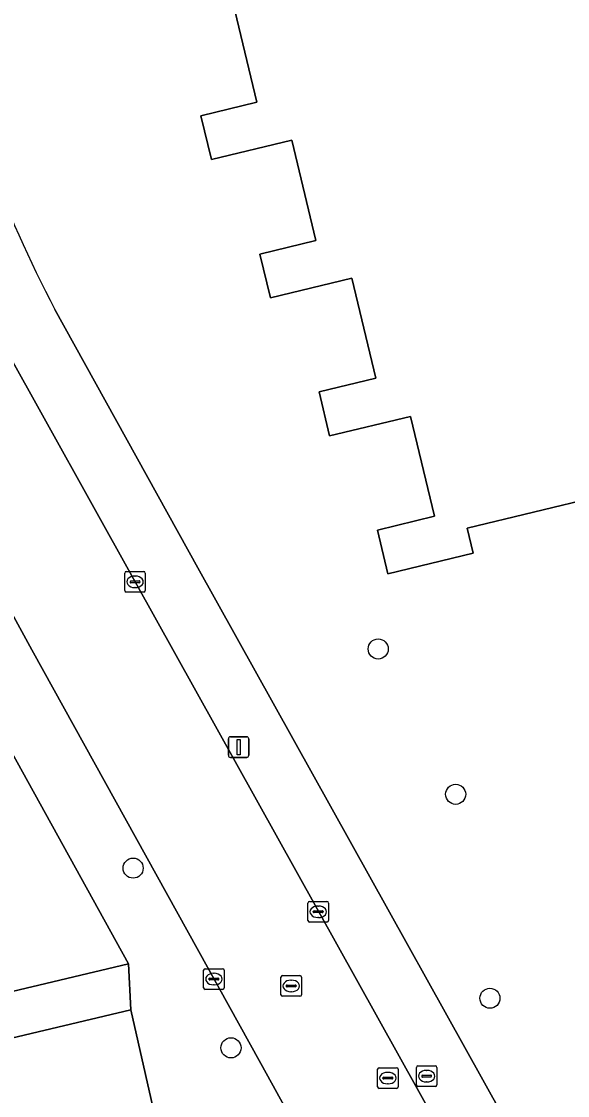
# Model space of a CAD drawing. Extents: x 158031 to 159244, y 380104 to 381214.
# Drawn here: x 158685.5 to 158712.1, y 380484.6 to 380536.8 of the extents above; entities that cross this region are included whole.
import ezdxf

# ---------------------------------------------------------------- set-up
doc = ezdxf.new("R2010")
doc.units = 0
for name, color, linetype in [('IMGEO_Boom', 7, 'Continuous'), ('IMGEO_Erf', 7, 'Continuous'), ('IMGEO_Hek', 7, 'Continuous'), ('IMGEO_Kolk', 7, 'Continuous'), ('IMGEO_Lichtmast', 7, 'Continuous'), ('IMGEO_Pand', 7, 'Continuous'), ('IMGEO_Parkeervlak_open', 7, 'Continuous'), ('IMGEO_Rijbaan_lokaal_open', 7, 'Continuous'), ('IMGEO_Rioolput', 7, 'Continuous'), ('IMGEO_Voetpad_open', 7, 'Continuous')]:
    doc.layers.add(name, color=color, linetype=linetype)

msp = doc.modelspace()

# ---------------------------------------------------------------- linework, layer by layer
at = {"layer": 'IMGEO_Boom'}
for centre in [(158702.861, 380506.284), (158706.632, 380499.217), (158690.932, 380495.625), (158708.301, 380489.296), (158695.695, 380486.885)]:
    msp.add_circle(centre, 0.489, dxfattribs=at)
at = {"layer": 'IMGEO_Erf'}
for points in [[(158687.12, 380522.794), (158694.084, 380510.227), (158715.443, 380471.877), (158715.947, 380471.48), (158716.515, 380471.2), (158717.127, 380471.069), (158717.742, 380471.085), (158720.337, 380471.694), (158782.764, 380486.561), (158785.696, 380487.259), (158808.37, 380492.659), (158807.26, 380497.625), (158810.636, 380498.449), (158798.354, 380549.665), (158769.363, 380542.776), (158763.454, 380567.201), (158762.255, 380572.153), (158758.825, 380571.331), (158720.725, 380562.244), (158720.572, 380562.21), (158723.546, 380555.188)], [(158713.654, 380513.723), (158707.187, 380512.164), (158707.482, 380510.94), (158703.337, 380509.942), (158702.824, 380512.071), (158705.6, 380512.739), (158704.429, 380517.597), (158700.495, 380516.649), (158699.98, 380518.786), (158702.75, 380519.453), (158701.577, 380524.322), (158697.612, 380523.366), (158697.099, 380525.494), (158699.829, 380526.152), (158698.652, 380531.034), (158694.746, 380530.093), (158694.233, 380532.223), (158696.961, 380532.88), (158695.788, 380537.75)], [(158657.929, 380467.167), (158660.654, 380467.811), (158660.368, 380469.037), (158657.644, 380468.391), (158656.639, 380472.629), (158659.364, 380473.275), (158656.99, 380482.96), (158690.712, 380490.978), (158683.218, 380504.501), (158679.067, 380511.942)]]:
    msp.add_lwpolyline(points, dxfattribs=at)
msp.add_arc((158748.988, 380554.883), 69.695, 194.16391, 207.41437, dxfattribs=at)
at = {"layer": 'IMGEO_Hek'}
for points in [[(158683.218, 380504.501), (158690.712, 380490.978)], [(158690.712, 380490.978), (158656.99, 380482.96)]]:
    msp.add_lwpolyline(points, dxfattribs=at)
at = {"layer": 'IMGEO_Kolk'}
for p, q in [((158690.524, 380509.125), (158690.524, 380509.977)), ((158690.599, 380510.051), (158691.451, 380510.051)), ((158690.826, 380509.594), (158691.224, 380509.594)), ((158691.012, 380509.831), (158691.037, 380509.831)), ((158691.525, 380509.977), (158691.525, 380509.125)), ((158690.783, 380509.545), (158690.783, 380509.557)), ((158691.221, 380509.508), (158690.823, 380509.508)), ((158691.035, 380509.271), (158691.01, 380509.271)), ((158691.267, 380509.557), (158691.267, 380509.545)), ((158691.451, 380509.051), (158690.599, 380509.051)), ((158699.44, 380493.077), (158699.44, 380493.929)), ((158699.515, 380494.003), (158700.367, 380494.003)), ((158700.441, 380493.929), (158700.441, 380493.077)), ((158699.699, 380493.497), (158699.699, 380493.509)), ((158700.137, 380493.46), (158699.739, 380493.46)), ((158699.742, 380493.546), (158700.14, 380493.546)), ((158699.928, 380493.783), (158699.953, 380493.783)), ((158700.183, 380493.509), (158700.183, 380493.497)), ((158700.367, 380493.003), (158699.515, 380493.003)), ((158699.951, 380493.223), (158699.926, 380493.223)), ((158694.363, 380489.804), (158694.363, 380490.656)), ((158694.438, 380490.73), (158695.29, 380490.73)), ((158694.665, 380490.273), (158695.063, 380490.273)), ((158694.851, 380490.51), (158694.876, 380490.51)), ((158695.364, 380490.656), (158695.364, 380489.804)), ((158695.29, 380489.73), (158694.438, 380489.73)), ((158694.622, 380490.224), (158694.622, 380490.236)), ((158695.06, 380490.187), (158694.662, 380490.187)), ((158694.874, 380489.95), (158694.849, 380489.95)), ((158695.106, 380490.236), (158695.106, 380490.224))]:
    msp.add_line(p, q, dxfattribs=at)
for points in [[(158690.524, 380509.125), (158690.524, 380509.977)], [(158690.599, 380510.051), (158691.451, 380510.051)], [(158691.525, 380509.977), (158691.525, 380509.125)], [(158691.451, 380509.051), (158690.599, 380509.051)], [(158699.44, 380493.077), (158699.44, 380493.929)], [(158699.515, 380494.003), (158700.367, 380494.003)], [(158700.441, 380493.929), (158700.441, 380493.077)], [(158700.367, 380493.003), (158699.515, 380493.003)], [(158694.363, 380489.804), (158694.363, 380490.656)], [(158694.438, 380490.73), (158695.29, 380490.73)], [(158695.364, 380490.656), (158695.364, 380489.804)], [(158695.29, 380489.73), (158694.438, 380489.73)]]:
    msp.add_lwpolyline(points, dxfattribs=at)
for centre, radius, start, end in [((158690.601, 380509.975), 0.0765, 91.552, 178.448), ((158690.601, 380509.975), 0.0765, 91.552, 178.448), ((158690.823, 380509.554), 0.0403, 85.8775, 175.7526), ((158691.228, 380509.556), 0.0386, 1.7309, 96.639), ((158691.449, 380509.975), 0.0765, 1.552, 88.448), ((158691.449, 380509.975), 0.0765, 1.552, 88.448), ((158690.601, 380509.127), 0.0765, 181.552, 268.448), ((158690.601, 380509.127), 0.0765, 181.552, 268.448), ((158690.82, 380509.544), 0.0366, 178.938, 274.7102), ((158691.224, 380509.551), 0.043, 264.8664, 352.4533), ((158691.449, 380509.127), 0.0765, 271.552, 358.448), ((158691.449, 380509.127), 0.0765, 271.552, 358.448), ((158699.517, 380493.927), 0.0765, 91.552, 178.448), ((158699.517, 380493.927), 0.0765, 91.552, 178.448), ((158700.365, 380493.927), 0.0765, 1.552, 88.448), ((158700.365, 380493.927), 0.0765, 1.552, 88.448), ((158699.739, 380493.506), 0.0403, 85.8775, 175.7526), ((158699.736, 380493.496), 0.0366, 178.938, 274.7102), ((158700.14, 380493.503), 0.043, 264.8664, 352.4533), ((158700.144, 380493.508), 0.0386, 1.7309, 96.639), ((158699.517, 380493.079), 0.0765, 181.552, 268.448), ((158699.517, 380493.079), 0.0765, 181.552, 268.448), ((158700.365, 380493.079), 0.0765, 271.552, 358.448), ((158700.365, 380493.079), 0.0765, 271.552, 358.448), ((158694.44, 380490.654), 0.0765, 91.552, 178.448), ((158694.44, 380490.654), 0.0765, 91.552, 178.448), ((158694.662, 380490.233), 0.0403, 85.8775, 175.7526), ((158695.067, 380490.235), 0.0386, 1.7309, 96.639), ((158695.288, 380490.654), 0.0765, 1.552, 88.448), ((158695.288, 380490.654), 0.0765, 1.552, 88.448), ((158694.44, 380489.806), 0.0765, 181.552, 268.448), ((158694.44, 380489.806), 0.0765, 181.552, 268.448), ((158694.659, 380490.223), 0.0366, 178.938, 274.7102), ((158695.063, 380490.23), 0.043, 264.8664, 352.4533), ((158695.288, 380489.806), 0.0765, 271.552, 358.448), ((158695.288, 380489.806), 0.0765, 271.552, 358.448)]:
    msp.add_arc(centre, radius, start, end, dxfattribs=at)
for centre, major_axis, ratio, start_param, end_param in [((158691.011, 380509.551), (-0.387, 0.002), 0.722429, 4.712389, 7.853982), ((158691.036, 380509.551), (-0.39, 0.002), 0.717154, 1.570796, 4.712389), ((158699.927, 380493.503), (-0.387, 0.002), 0.722429, 4.712389, 7.853982), ((158699.952, 380493.503), (-0.39, 0.002), 0.717154, 1.570796, 4.712389), ((158694.85, 380490.23), (-0.387, 0.002), 0.722429, 4.712389, 7.853982), ((158694.875, 380490.23), (-0.39, 0.002), 0.717154, 1.570796, 4.712389)]:
    msp.add_ellipse(centre, major_axis=major_axis, ratio=ratio, start_param=start_param, end_param=end_param, dxfattribs=at)
at = {"layer": 'IMGEO_Lichtmast'}
for p, q in [((158695.569, 380501.112), (158695.569, 380501.912)), ((158695.569, 380501.912), (158695.569, 380501.112)), ((158695.669, 380502.012), (158696.459, 380502.012)), ((158696.459, 380502.012), (158695.669, 380502.012)), ((158696.559, 380501.912), (158696.559, 380501.112)), ((158696.559, 380501.112), (158696.559, 380501.912)), ((158696.459, 380501.012), (158695.669, 380501.012)), ((158695.669, 380501.012), (158696.459, 380501.012))]:
    msp.add_line(p, q, dxfattribs=at)
msp.add_lwpolyline([(158695.989, 380501.887), (158696.139, 380501.887), (158696.139, 380501.137), (158695.989, 380501.137), (158695.989, 380501.887)], dxfattribs=at)
for centre, start, end in [((158695.669, 380501.912), 90, 180), ((158695.669, 380501.912), 90, 180), ((158696.459, 380501.912), 0, 90), ((158696.459, 380501.912), 360, 90), ((158695.669, 380501.112), 180, 270), ((158695.669, 380501.112), 180, 270), ((158696.459, 380501.112), 270, 0), ((158696.459, 380501.112), 270, 0)]:
    msp.add_arc(centre, 0.1, start, end, dxfattribs=at)
at = {"layer": 'IMGEO_Pand'}
msp.add_lwpolyline([(158695.788, 380537.75), (158696.961, 380532.88), (158694.233, 380532.223), (158694.746, 380530.093), (158698.652, 380531.034), (158699.829, 380526.152), (158697.099, 380525.494), (158697.612, 380523.366), (158701.577, 380524.322), (158702.75, 380519.453), (158699.98, 380518.786), (158700.495, 380516.649), (158704.429, 380517.597), (158705.6, 380512.739), (158702.824, 380512.071), (158703.337, 380509.942), (158707.482, 380510.94), (158707.187, 380512.164), (158713.654, 380513.723)], dxfattribs=at)
at = {"layer": 'IMGEO_Parkeervlak_open'}
msp.add_lwpolyline([(158662.133, 380476.955), (158691.886, 380484.012), (158690.819, 380488.741), (158661.014, 380481.657)], close=True, dxfattribs=at)
at = {"layer": 'IMGEO_Rijbaan_lokaal_open'}
for points in [[(158691.025, 380509.551), (158684.584, 380521.122)], [(158683.352, 380511.051), (158685.993, 380506.242), (158697.142, 380486.116), (158701.312, 380478.576), (158706.513, 380469.396), (158711.7, 380472.436), (158691.025, 380509.551)]]:
    msp.add_lwpolyline(points, dxfattribs=at)
at = {"layer": 'IMGEO_Rioolput'}
for p, q in [((158698.126, 380489.47), (158698.126, 380490.322)), ((158698.201, 380490.396), (158699.053, 380490.396)), ((158699.127, 380490.322), (158699.127, 380489.47)), ((158698.385, 380489.89), (158698.385, 380489.902)), ((158698.823, 380489.853), (158698.425, 380489.853)), ((158698.428, 380489.939), (158698.826, 380489.939)), ((158698.614, 380490.176), (158698.639, 380490.176)), ((158698.869, 380489.902), (158698.869, 380489.89)), ((158699.053, 380489.396), (158698.201, 380489.396)), ((158698.637, 380489.616), (158698.612, 380489.616)), ((158702.831, 380484.988), (158702.831, 380485.84)), ((158702.906, 380485.914), (158703.758, 380485.914)), ((158703.319, 380485.694), (158703.344, 380485.694)), ((158703.832, 380485.84), (158703.832, 380484.988)), ((158704.719, 380485.082), (158704.719, 380485.934)), ((158704.794, 380486.008), (158705.646, 380486.008)), ((158705.021, 380485.551), (158705.419, 380485.551)), ((158705.207, 380485.788), (158705.232, 380485.788)), ((158705.72, 380485.934), (158705.72, 380485.082)), ((158703.09, 380485.408), (158703.09, 380485.42)), ((158703.528, 380485.371), (158703.13, 380485.371)), ((158703.133, 380485.457), (158703.531, 380485.457)), ((158703.342, 380485.134), (158703.317, 380485.134)), ((158703.574, 380485.42), (158703.574, 380485.408)), ((158704.978, 380485.502), (158704.978, 380485.514)), ((158705.416, 380485.465), (158705.018, 380485.465)), ((158705.23, 380485.228), (158705.205, 380485.228)), ((158705.462, 380485.514), (158705.462, 380485.502)), ((158703.758, 380484.914), (158702.906, 380484.914)), ((158705.646, 380485.008), (158704.794, 380485.008))]:
    msp.add_line(p, q, dxfattribs=at)
for points in [[(158698.126, 380489.47), (158698.126, 380490.322)], [(158698.201, 380490.396), (158699.053, 380490.396)], [(158699.127, 380490.322), (158699.127, 380489.47)], [(158699.053, 380489.396), (158698.201, 380489.396)], [(158702.831, 380484.988), (158702.831, 380485.84)], [(158702.906, 380485.914), (158703.758, 380485.914)], [(158703.832, 380485.84), (158703.832, 380484.988)], [(158704.719, 380485.082), (158704.719, 380485.934)], [(158704.794, 380486.008), (158705.646, 380486.008)], [(158705.72, 380485.934), (158705.72, 380485.082)], [(158703.758, 380484.914), (158702.906, 380484.914)], [(158705.646, 380485.008), (158704.794, 380485.008)]]:
    msp.add_lwpolyline(points, dxfattribs=at)
for centre, radius, start, end in [((158698.203, 380490.32), 0.0765, 91.552, 178.448), ((158698.203, 380490.32), 0.0765, 91.552, 178.448), ((158699.051, 380490.32), 0.0765, 1.552, 88.448), ((158699.051, 380490.32), 0.0765, 1.552, 88.448), ((158698.425, 380489.899), 0.0403, 85.8775, 175.7526), ((158698.422, 380489.889), 0.0366, 178.938, 274.7102), ((158698.826, 380489.896), 0.043, 264.8664, 352.4533), ((158698.83, 380489.901), 0.0386, 1.7309, 96.639), ((158698.203, 380489.472), 0.0765, 181.552, 268.448), ((158698.203, 380489.472), 0.0765, 181.552, 268.448), ((158699.051, 380489.472), 0.0765, 271.552, 358.448), ((158699.051, 380489.472), 0.0765, 271.552, 358.448), ((158702.908, 380485.838), 0.0765, 91.552, 178.448), ((158702.908, 380485.838), 0.0765, 91.552, 178.448), ((158703.756, 380485.838), 0.0765, 1.552, 88.448), ((158703.756, 380485.838), 0.0765, 1.552, 88.448), ((158704.796, 380485.932), 0.0765, 91.552, 178.448), ((158704.796, 380485.932), 0.0765, 91.552, 178.448), ((158705.018, 380485.511), 0.0403, 85.8775, 175.7526), ((158705.423, 380485.513), 0.0386, 1.7309, 96.639), ((158705.644, 380485.932), 0.0765, 1.552, 88.448), ((158705.644, 380485.932), 0.0765, 1.552, 88.448), ((158703.13, 380485.417), 0.0403, 85.8775, 175.7526), ((158703.127, 380485.407), 0.0366, 178.938, 274.7102), ((158703.531, 380485.414), 0.043, 264.8664, 352.4533), ((158703.535, 380485.419), 0.0386, 1.7309, 96.639), ((158704.796, 380485.084), 0.0765, 181.552, 268.448), ((158704.796, 380485.084), 0.0765, 181.552, 268.448), ((158705.015, 380485.501), 0.0366, 178.938, 274.7102), ((158705.419, 380485.508), 0.043, 264.8664, 352.4533), ((158705.644, 380485.084), 0.0765, 271.552, 358.448), ((158705.644, 380485.084), 0.0765, 271.552, 358.448), ((158702.908, 380484.99), 0.0765, 181.552, 268.448), ((158702.908, 380484.99), 0.0765, 181.552, 268.448), ((158703.756, 380484.99), 0.0765, 271.552, 358.448), ((158703.756, 380484.99), 0.0765, 271.552, 358.448)]:
    msp.add_arc(centre, radius, start, end, dxfattribs=at)
for centre, major_axis, ratio, start_param, end_param in [((158698.613, 380489.896), (-0.387, 0.002), 0.722429, 4.712389, 7.853982), ((158698.638, 380489.896), (-0.39, 0.002), 0.717154, 1.570796, 4.712389), ((158703.318, 380485.414), (-0.387, 0.002), 0.722429, 4.712389, 7.853982), ((158703.343, 380485.414), (-0.39, 0.002), 0.717154, 1.570796, 4.712389), ((158705.206, 380485.508), (-0.387, 0.002), 0.722429, 4.712389, 7.853982), ((158705.231, 380485.508), (-0.39, 0.002), 0.717154, 1.570796, 4.712389)]:
    msp.add_ellipse(centre, major_axis=major_axis, ratio=ratio, start_param=start_param, end_param=end_param, dxfattribs=at)
at = {"layer": 'IMGEO_Voetpad_open'}
for points in [[(158694.084, 380510.227), (158687.12, 380522.794)], [(158684.584, 380521.122), (158691.025, 380509.551), (158711.7, 380472.436)], [(158677.321, 380516.41), (158679.067, 380511.942), (158683.218, 380504.501), (158690.712, 380490.978), (158690.819, 380488.741), (158691.886, 380484.012)], [(158697.142, 380486.116), (158685.993, 380506.242), (158683.352, 380511.051)], [(158713.39, 380470.267), (158717.742, 380471.085), (158717.127, 380471.069), (158716.515, 380471.2), (158715.947, 380471.48), (158715.443, 380471.877), (158694.084, 380510.227)], [(158661.014, 380481.657), (158690.819, 380488.741), (158690.712, 380490.978), (158656.99, 380482.96)], [(158706.513, 380469.396), (158701.312, 380478.576), (158697.142, 380486.116)]]:
    msp.add_lwpolyline(points, dxfattribs=at)
msp.add_arc((158748.988, 380554.883), 69.695, 194.16391, 207.41437, dxfattribs=at)

doc.saveas('drawing.dxf')
